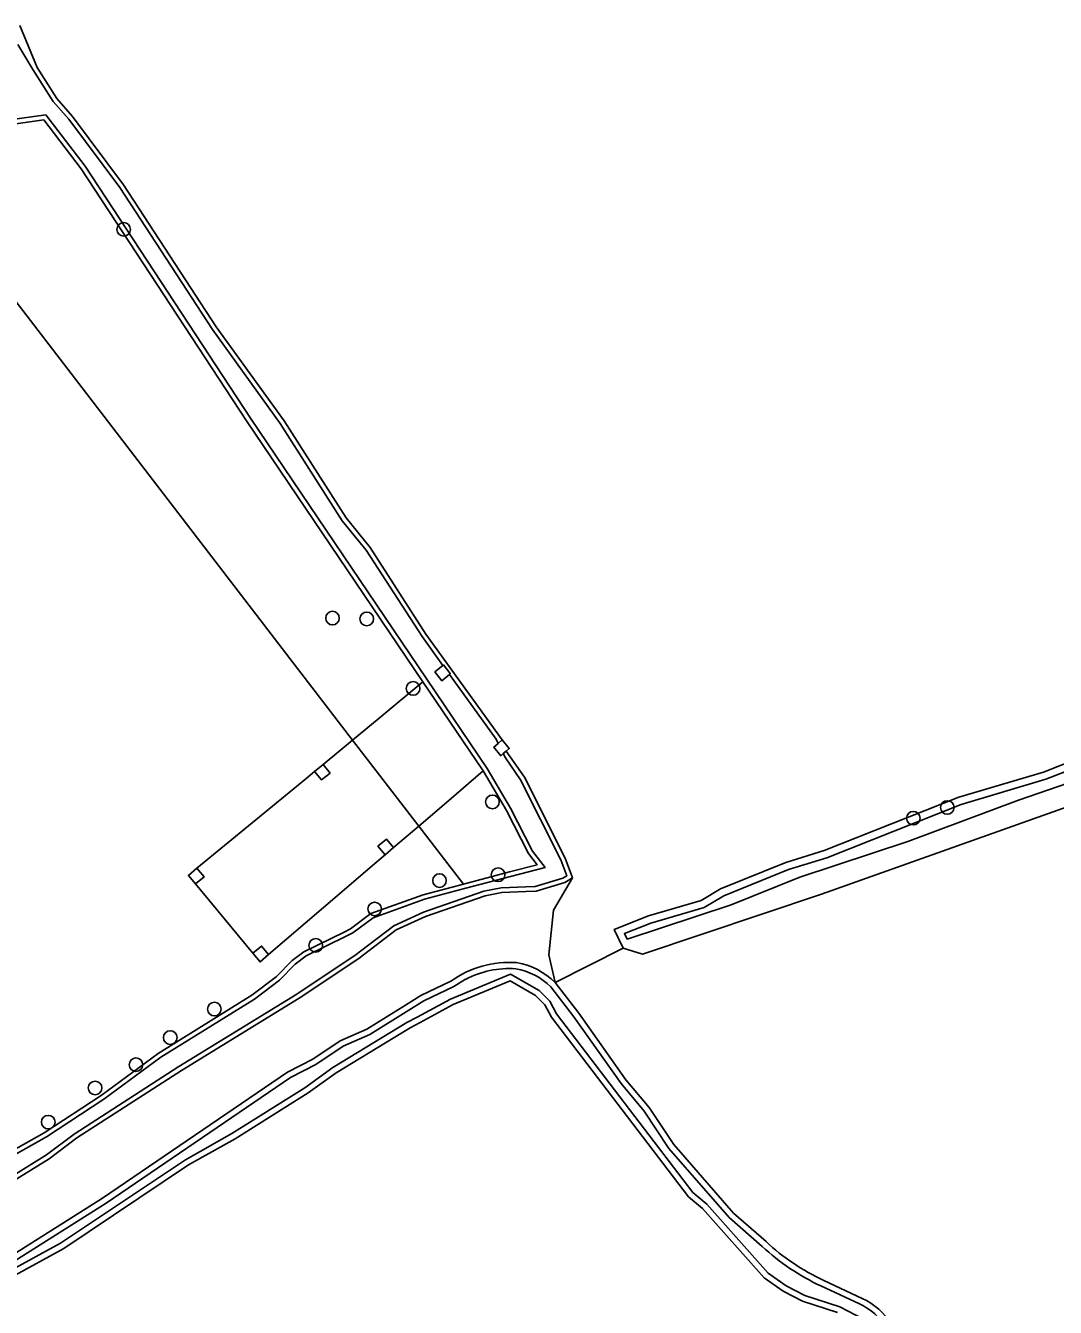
# Model space of a CAD drawing. Extents: x 162880 to 165536, y 384011 to 385179.
# Drawn here: x 164919.8 to 164993.8, y 384686.3 to 384778.4 of the extents above; entities that cross this region are included whole.
import ezdxf

# ---------------------------------------------------------------- set-up
doc = ezdxf.new("R2010")
doc.units = 0
for name, color, linetype in [('IMGEO_Boom', 7, 'Continuous'), ('IMGEO_Bouwland', 7, 'Continuous'), ('IMGEO_Erf', 7, 'Continuous'), ('IMGEO_Grasland_overig', 7, 'Continuous'), ('IMGEO_Groenvoorziening', 7, 'Continuous'), ('IMGEO_Hoogspanningsmast', 7, 'Continuous'), ('IMGEO_Waterloop', 7, 'Continuous')]:
    doc.layers.add(name, color=color, linetype=linetype)

msp = doc.modelspace()

# ---------------------------------------------------------------- linework, layer by layer
at = {"layer": 'IMGEO_Boom'}
for centre in [(164926.894, 384763.755), (164941.9, 384735.817), (164944.365, 384735.763), (164947.691, 384730.763), (164953.394, 384722.612), (164986.082, 384722.21), (164983.639, 384721.442), (164953.803, 384717.374), (164949.591, 384716.956), (164944.929, 384714.917), (164940.697, 384712.301), (164933.409, 384707.719), (164930.239, 384705.674), (164927.778, 384703.726), (164924.841, 384702.052), (164921.472, 384699.597)]:
    msp.add_circle(centre, 0.489, dxfattribs=at)
at = {"layer": 'IMGEO_Bouwland'}
for points in [[(164919.437, 384778.395), (164920.665, 384775.395), (164922.085, 384773.155), (164923.205, 384771.875), (164926.883, 384766.955), (164933.54, 384756.756), (164938.417, 384750), (164942.875, 384743.016), (164944.595, 384740.896), (164948.613, 384734.676), (164954.104, 384727.073)], [(164962.785, 384712.097), (164962.145, 384713.437), (164964.604, 384714.415), (164968.403, 384715.513), (164969.782, 384716.352), (164974.48, 384718.248), (164977.238, 384719.107), (164986.915, 384722.94), (164992.992, 384724.756), (164996.331, 384726.054), (165000, 384727.186), (165011.304, 384730.904), (165027.437, 384736.533), (165030.696, 384738.11), (165032.276, 384738.449), (165037.433, 384740.187), (165046.15, 384743.721), (165050.009, 384745.018), (165053.407, 384745.896), (165056.187, 384746.814), (165065.155, 384750), (165084.115, 384756.437), (165134.936, 384773.044), (165142.135, 384775.74)], [(165145.073, 384773.859), (165139.374, 384771.763), (165131.117, 384768.968), (165120.921, 384765.754), (165117.962, 384764.576), (165106.866, 384761.163), (165093.791, 384756.591), (165073.227, 384750), (165052.587, 384743.038), (165042.711, 384739.464), (165039.453, 384738.547), (165029.856, 384734.992), (165020.92, 384732.298), (164996.918, 384723.05), (164977.031, 384715.986), (164964.179, 384711.666), (164962.785, 384712.097)], [(164954.391, 384726.266), (164955.689, 384724.376), (164958.628, 384718.577), (164959.147, 384717.157)], [(164959.147, 384717.157), (164957.773, 384714.828), (164957.454, 384711.616), (164957.907, 384709.621)], [(164957.907, 384709.621), (164962.785, 384712.097)], [(164973.054, 384691.009), (164970.72, 384693.06), (164966.422, 384697.98), (164964.663, 384700.66), (164962.985, 384702.64), (164959.606, 384707.44), (164957.907, 384709.621)], [(164979.965, 384686.927), (164977.209, 384688.22)]]:
    msp.add_lwpolyline(points, dxfattribs=at)
for centre, radius, start, end in [((164984.044, 384702.892), 16.186, 227.23632, 245.02154), ((164978.035, 384682.634), 4.707, 31.22266, 65.79266)]:
    msp.add_arc(centre, radius, start, end, dxfattribs=at)
at = {"layer": 'IMGEO_Erf'}
msp.add_lwpolyline([(164904.811, 384679.362), (164918.825, 384688.45), (164922.583, 384690.527), (164931.559, 384696.52), (164934.898, 384698.397), (164940.155, 384701.693), (164942.175, 384703.151), (164947.472, 384706.367), (164948.198, 384706.76), (164950.571, 384708.045), (164954.669, 384709.742), (164956.487, 384708.702), (164957.168, 384708.022), (164957.627, 384707.142), (164967.482, 384694.241), (164968.481, 384693.381), (164972.918, 384688.4), (164974.277, 384687.46), (164975.677, 384686.74), (164978.196, 384685.919)], dxfattribs=at)
at = {"layer": 'IMGEO_Grasland_overig'}
for points in [[(164948.4, 384731.238), (164945.252, 384728.632), (164943.349, 384727.057)], [(164948.4, 384731.238), (164952.722, 384724.837)], [(164941.219, 384725.295), (164943.349, 384727.057)], [(164943.349, 384727.057), (164948.097, 384720.878)], [(164932.158, 384717.84), (164936.123, 384721.101), (164939.985, 384724.277), (164940.603, 384724.785)], [(164948.097, 384720.878), (164950.25, 384722.721), (164952.722, 384724.837)], [(164948.097, 384720.878), (164946.294, 384719.334)], [(164945.686, 384718.814), (164945.078, 384718.294), (164941.256, 384715.022), (164937.312, 384711.645)], [(164936.184, 384711.733), (164932.051, 384716.716)]]:
    msp.add_lwpolyline(points, dxfattribs=at)
at = {"layer": 'IMGEO_Groenvoorziening'}
for points in [[(164916.467, 384762.041), (164916.55, 384762.657), (164917.468, 384769.499), (164918.188, 384771.018), (164918.647, 384771.277), (164921.146, 384771.636), (164923.844, 384768.096), (164935.73, 384750), (164948.4, 384731.238)], [(164943.349, 384727.057), (164916.467, 384762.041)], [(164952.722, 384724.837), (164954.409, 384721.998), (164955.989, 384718.898), (164956.608, 384718.098), (164954.612, 384717.573), (164951.305, 384716.704)], [(164951.305, 384716.704), (164948.097, 384720.878)], [(164903.553, 384687.839), (164904.312, 384686.359), (164911.029, 384690.254), (164913.308, 384691.871), (164921.545, 384696.965), (164923.524, 384698.463), (164931.04, 384703.317), (164939.516, 384708.511), (164943.794, 384711.367), (164944.119, 384711.614), (164946.473, 384713.405), (164948.572, 384714.384), (164952.87, 384715.861), (164954.07, 384716.1), (164955.801, 384716.17), (164956.528, 384716.199), (164958.587, 384716.817), (164959.147, 384717.157)], [(164951.305, 384716.704), (164948.412, 384715.943), (164944.654, 384714.586), (164943.195, 384713.487), (164942.736, 384713.26), (164939.837, 384711.829), (164938.997, 384711.21), (164937.857, 384710.051), (164936.098, 384708.713), (164929.381, 384704.538), (164925.283, 384701.521), (164921.184, 384698.824), (164917.806, 384696.927), (164910.589, 384692.314), (164909.13, 384691.595), (164903.553, 384687.839)], [(164950.41, 384709.725), (164948.251, 384708.706), (164947.143, 384708.015), (164944.373, 384706.289), (164942.454, 384705.45), (164940.475, 384704.112), (164938.656, 384703.193), (164925.382, 384694.144), (164914.727, 384687.433), (164908.03, 384683.838), (164906.471, 384682.58), (164904.112, 384681.041), (164900.773, 384678.584), (164900.027, 384672.852), (164899.171, 384668.91), (164898.846, 384666.679), (164898.622, 384665.748), (164897.559, 384661.344), (164896.666, 384655.782), (164895.261, 384648.449), (164894.295, 384641.662)]]:
    msp.add_lwpolyline(points, dxfattribs=at)
for centre, radius, start, end in [((164954.6, 384703.928), 7.153, 85.75688, 125.85791), ((164954.25, 384705.967), 5.17, 44.98375, 80.21555)]:
    msp.add_arc(centre, radius, start, end, dxfattribs=at)
at = {"layer": 'IMGEO_Hoogspanningsmast'}
for points in [[(164950.298, 384731.77), (164949.75, 384731.317), (164949.255, 384731.946), (164949.829, 384732.42)], [(164949.829, 384732.42), (164949.872, 384732.456), (164950.367, 384731.827), (164950.298, 384731.77)], [(164953.805, 384726.817), (164954.104, 384727.073)], [(164954.104, 384727.073), (164954.599, 384726.444), (164954.391, 384726.266)], [(164954.172, 384726.078), (164953.991, 384725.923), (164953.496, 384726.553), (164953.805, 384726.817)], [(164954.391, 384726.266), (164954.172, 384726.078)], [(164940.603, 384724.785), (164941.113, 384724.186), (164941.729, 384724.679), (164941.219, 384725.295)], [(164940.603, 384724.785), (164941.219, 384725.295)], [(164946.294, 384719.334), (164945.773, 384719.942), (164945.168, 384719.423), (164945.686, 384718.814)], [(164946.294, 384719.334), (164945.686, 384718.814)], [(164932.051, 384716.716), (164931.54, 384717.332), (164932.158, 384717.84)], [(164932.051, 384716.716), (164932.666, 384717.222), (164932.158, 384717.84)], [(164937.312, 384711.645), (164936.8, 384712.244), (164936.184, 384711.733)], [(164937.312, 384711.645), (164936.695, 384711.117), (164936.184, 384711.733)]]:
    msp.add_lwpolyline(points, dxfattribs=at)
at = {"layer": 'IMGEO_Waterloop'}
for points in [[(164919.284, 384777.034), (164920.366, 384775.241), (164921.816, 384772.954), (164922.944, 384771.664), (164926.608, 384766.763), (164933.264, 384756.566), (164938.14, 384749.812), (164942.603, 384742.82), (164944.323, 384740.699), (164948.336, 384734.487), (164949.829, 384732.42)], [(164917.979, 384696.639), (164921.358, 384698.537), (164925.475, 384701.246), (164929.569, 384704.26), (164936.288, 384708.437), (164938.079, 384709.799), (164939.217, 384710.956), (164940.012, 384711.541), (164942.885, 384712.959), (164943.372, 384713.2), (164944.815, 384714.288), (164948.512, 384715.623), (164951.39, 384716.38), (164954.697, 384717.249), (164957.183, 384717.903), (164956.273, 384719.078), (164954.703, 384722.16), (164953.005, 384725.017), (164948.678, 384731.426), (164936.009, 384750.186), (164924.118, 384768.29), (164921.293, 384771.996), (164918.537, 384771.6)], [(164950.298, 384731.77), (164953.651, 384727.127), (164953.805, 384726.817)], [(164954.172, 384726.078), (164954.326, 384725.769), (164955.4, 384724.205), (164958.32, 384718.443), (164958.738, 384717.301), (164958.45, 384717.126), (164956.472, 384716.532), (164955.787, 384716.505), (164954.03, 384716.434), (164952.782, 384716.185), (164948.446, 384714.695), (164946.299, 384713.694), (164943.916, 384711.881), (164943.599, 384711.64), (164939.335, 384708.793), (164930.861, 384703.601), (164923.332, 384698.738), (164921.355, 384697.242), (164913.123, 384692.151)], [(164996.508, 384725.546), (164993.166, 384724.248), (164987.091, 384722.432), (164977.417, 384718.6), (164974.661, 384717.742), (164970.024, 384715.87), (164968.621, 384715.017), (164964.778, 384713.906), (164962.877, 384713.15), (164963.066, 384712.755), (164970.556, 384715.217), (164975.475, 384717.213), (164983.258, 384719.77), (164991.211, 384722.743), (164999.82, 384725.715)], [(164895.915, 384645.408), (164895.163, 384641.854), (164894.786, 384641.972), (164895.698, 384648.376), (164897.102, 384655.705), (164897.994, 384661.257), (164899.053, 384665.644), (164899.281, 384666.595), (164899.607, 384668.831), (164900.464, 384672.776), (164901.188, 384678.339), (164904.364, 384680.677), (164906.732, 384682.221), (164908.276, 384683.467), (164914.95, 384687.05), (164925.625, 384693.774), (164938.882, 384702.811), (164940.7, 384703.729), (164942.669, 384705.06), (164944.58, 384705.896), (164947.377, 384707.639), (164948.463, 384708.317), (164950.622, 384709.335), (164951.467, 384709.86)], [(164980.555, 384685.171), (164978.37, 384686.328), (164975.848, 384687.15), (164974.505, 384687.841), (164973.213, 384688.734), (164968.792, 384693.697), (164967.806, 384694.547), (164958.002, 384707.381), (164957.529, 384708.287), (164956.758, 384709.057), (164954.7, 384710.234), (164950.38, 384708.445), (164947.987, 384707.149), (164947.252, 384706.751), (164941.93, 384703.52), (164939.908, 384702.061), (164934.672, 384698.778), (164931.327, 384696.898), (164922.353, 384690.906), (164918.597, 384688.83), (164904.562, 384679.728)], [(164957.585, 384709.314), (164959.25, 384707.176), (164962.634, 384702.369), (164964.308, 384700.394), (164966.068, 384697.712), (164970.406, 384692.747), (164972.77, 384690.669)], [(164977.006, 384687.826), (164979.765, 384686.532)]]:
    msp.add_lwpolyline(points, dxfattribs=at)
for centre, radius, start, end in [((164954.59, 384703.957), 6.678, 85.85629, 117.88579), ((164954.286, 384706.031), 4.654, 44.86325, 80.26835), ((164983.981, 384702.796), 16.515, 227.24753, 245.01723), ((164977.973, 384682.561), 4.357, 31.11006, 65.71101)]:
    msp.add_arc(centre, radius, start, end, dxfattribs=at)

doc.saveas('drawing.dxf')
